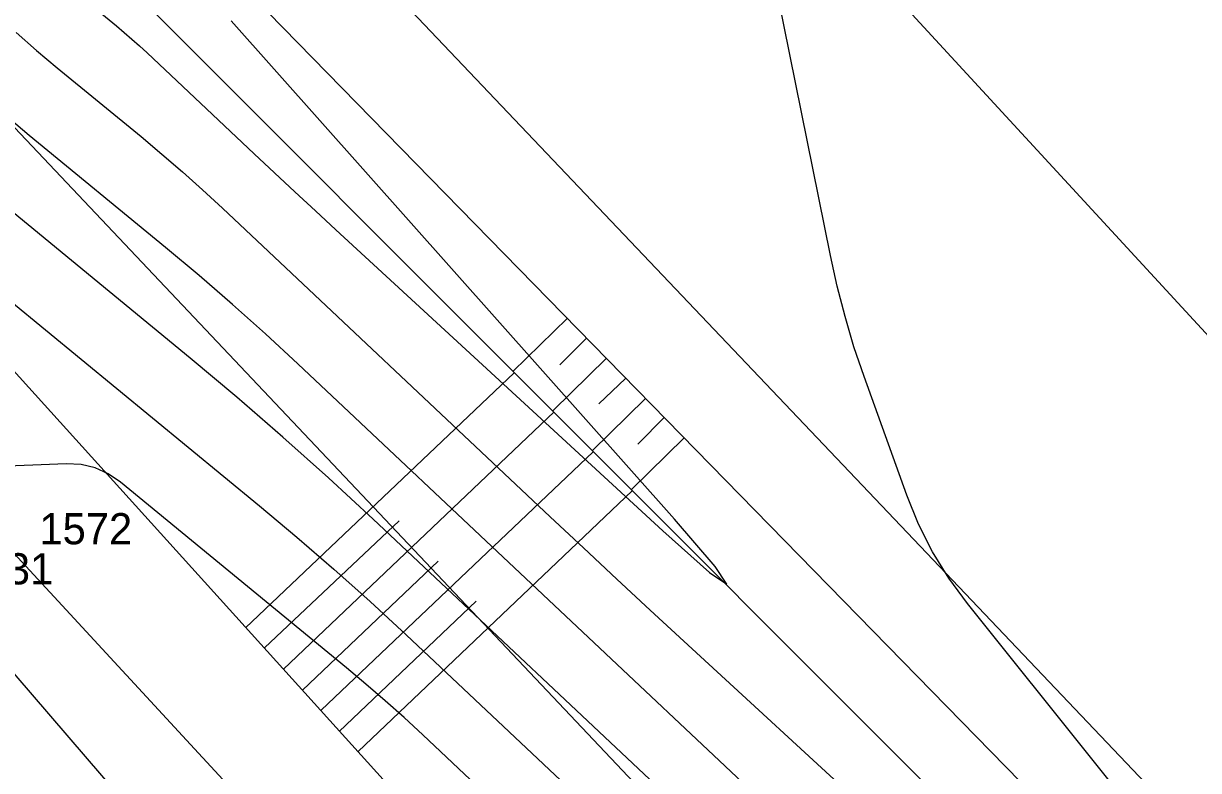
# Model space of a CAD drawing. Extents: x -711234 to -710007, y -1026313 to -1025448.
# Drawn here: x -710352.85 to -710342.31, y -1025710.06 to -1025703.35 of the extents above; entities that cross this region are included whole.
import ezdxf

# ---------------------------------------------------------------- set-up
doc = ezdxf.new("R2010")
doc.units = 0
for name, color, linetype in [('Ex_Major Contours', 7, 'Continuous'), ('Ex_Minor Contours', 7, 'Continuous'), ('Z_body_cisla', 7, 'Continuous'), ('Z_body_vysky_redukovane', 7, 'Continuous'), ('Z_hrany_paty', 7, 'Continuous'), ('Z_katastr_hranice', 7, 'Continuous'), ('Z_komunikace', 7, 'Continuous'), ('Z_komunikace_osa', 7, 'Continuous'), ('Z_pole_rozhranni', 7, 'Continuous'), ('Z_technicke_srafy', 7, 'Continuous')]:
    doc.layers.add(name, color=color, linetype=linetype)

msp = doc.modelspace()

# ---------------------------------------------------------------- linework, layer by layer
at = {"layer": 'Ex_Major Contours'}
for points in [[(-710352.3, -1025703.145), (-710352.018, -1025703.376), (-710351.948, -1025703.435), (-710351.879, -1025703.495), (-710351.811, -1025703.555), (-710351.744, -1025703.617), (-710350.782, -1025704.523), (-710350.599, -1025704.695), (-710350.416, -1025704.866), (-710350.232, -1025705.036), (-710350.048, -1025705.206), (-710347.116, -1025707.908), (-710346.697, -1025708.282), (-710346.539, -1025708.389), (-710346.644, -1025708.23), (-710347.01, -1025707.804), (-710350.989, -1025703.329)], [(-710354.259, -1025704.789), (-710350.734, -1025707.684), (-710350.398, -1025707.965), (-710350.066, -1025708.252), (-710349.74, -1025708.544), (-710349.418, -1025708.842), (-710347.569, -1025710.583)]]:
    msp.add_lwpolyline(points, dxfattribs=at)
at = {"layer": 'Ex_Minor Contours'}
for points in [[(-710342.065, -1025711.455), (-710344.381, -1025708.562), (-710344.547, -1025708.335), (-710344.693, -1025708.097), (-710344.82, -1025707.848), (-710344.925, -1025707.588), (-710345.308, -1025706.523), (-710345.399, -1025706.256), (-710345.479, -1025705.985), (-710345.55, -1025705.712), (-710345.611, -1025705.436), (-710346.34, -1025701.824)], [(-710352.919, -1025703.435), (-710352.737, -1025703.596), (-710352.55, -1025703.752), (-710351.798, -1025704.37), (-710351.611, -1025704.526), (-710351.427, -1025704.686), (-710351.246, -1025704.848), (-710351.067, -1025705.013), (-710348.125, -1025707.783), (-710347.827, -1025708.063), (-710347.527, -1025708.343), (-710347.227, -1025708.622), (-710346.926, -1025708.9), (-710345.243, -1025710.45)], [(-710345.992, -1025710.55), (-710350.391, -1025706.409), (-710350.681, -1025706.14), (-710350.976, -1025705.877), (-710351.275, -1025705.618), (-710351.578, -1025705.364), (-710352.801, -1025704.36), (-710353.103, -1025704.105)], [(-710346.828, -1025710.521), (-710349.714, -1025707.804), (-710350.116, -1025707.433), (-710350.524, -1025707.068), (-710350.938, -1025706.709), (-710351.358, -1025706.358), (-710353.153, -1025704.884)], [(-710348.31, -1025710.644), (-710349.27, -1025709.74), (-710349.437, -1025709.585), (-710349.607, -1025709.434), (-710349.779, -1025709.285), (-710349.953, -1025709.139), (-710351.982, -1025707.472), (-710352.092, -1025707.397), (-710352.21, -1025707.344), (-710352.336, -1025707.314), (-710352.47, -1025707.308), (-710353.15, -1025707.334)]]:
    msp.add_lwpolyline(points, dxfattribs=at)
at = {"layer": 'Z_hrany_paty'}
for p, q in [((-710351.6, -1025702.29), (-710335.91, -1025718.34)), ((-710352.15, -1025702.78), (-710344.38, -1025710.56)), ((-710354.48, -1025704.77), (-710349.11, -1025710.71)), ((-710349.41, -1025711.93), (-710352.94, -1025708.11))]:
    msp.add_line(p, q, dxfattribs=at)
at = {"layer": 'Z_katastr_hranice'}
msp.add_lwpolyline([(-710337.4, -1025720.79), (-710343.27, -1025714.51), (-710356.57, -1025700.44), (-710357.2, -1025699.83)], dxfattribs=at)
at = {"layer": 'Z_komunikace'}
msp.add_line((-710350.93, -1025701.6), (-710335.44, -1025717.9), dxfattribs=at)
at = {"layer": 'Z_komunikace_osa'}
msp.add_line((-710348.56, -1025699.27), (-710333.28, -1025715.87), dxfattribs=at)
at = {"layer": 'Z_pole_rozhranni'}
msp.add_line((-710355.91, -1025705.74), (-710351.39, -1025710.99), dxfattribs=at)
at = {"layer": 'Z_technicke_srafy'}
for p, q in [((-710347.97, -1025706), (-710348.46, -1025706.48)), ((-710347.8, -1025706.18), (-710348.04, -1025706.42)), ((-710347.62, -1025706.36), (-710348.1, -1025706.83)), ((-710350.86, -1025708.78), (-710348.45, -1025706.49)), ((-710347.45, -1025706.54), (-710347.69, -1025706.77)), ((-710347.27, -1025706.72), (-710347.75, -1025707.19)), ((-710350.52, -1025709.15), (-710348.09, -1025706.84)), ((-710347.1, -1025706.89), (-710347.34, -1025707.13)), ((-710346.92, -1025707.07), (-710347.4, -1025707.54)), ((-710350.18, -1025709.52), (-710347.74, -1025707.2)), ((-710349.85, -1025709.89), (-710347.39, -1025707.55)), ((-710350.69, -1025708.96), (-710349.48, -1025707.82)), ((-710350.35, -1025709.34), (-710349.13, -1025708.18)), ((-710350.02, -1025709.71), (-710348.79, -1025708.54))]:
    msp.add_line(p, q, dxfattribs=at)

# ---------------------------------------------------------------- texts
at = {"layer": 'Z_body_cisla'}
msp.add_text('1572', height=0.28, dxfattribs=at).set_placement((-710352.71, -1025708.03))
at = {"layer": 'Z_body_vysky_redukovane'}
msp.add_text('06 31', height=0.28, dxfattribs=at).set_placement((-710353.523, -1025708.39))

doc.saveas('drawing.dxf')
